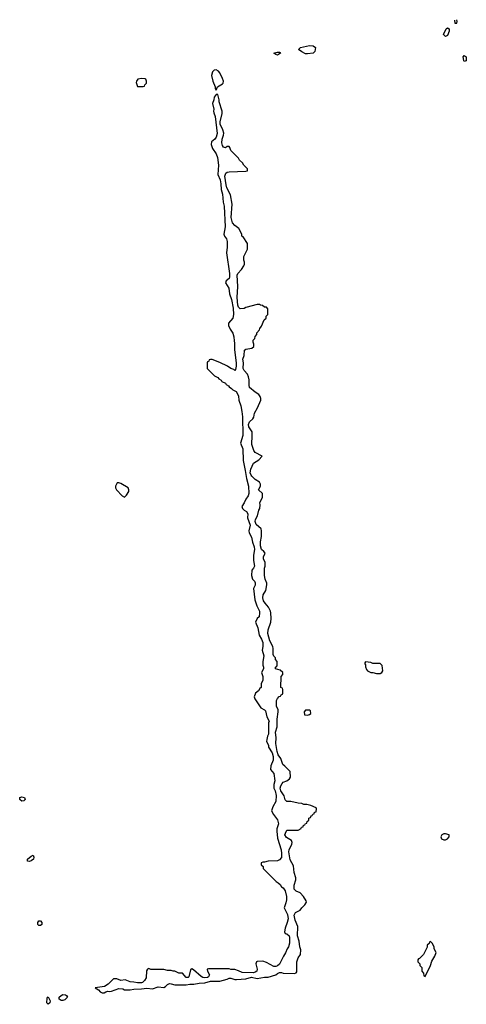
# Model space of a CAD drawing. Header units: inches. Extents: x 2601682 to 2755810, y 449311 to 584050.
# Tile 274 of 505: x 2660026 to 2664812, y 532915 to 543469. Entities that reach past the tile are written whole.
import ezdxf

# ---------------------------------------------------------------- set-up
doc = ezdxf.new("R2010")
doc.units = ezdxf.units.IN
doc.header["$MEASUREMENT"] = 0
doc.layers.add('C6563', color=7, linetype='Continuous')
doc.layers.add('C6564', color=7, linetype='Continuous')

msp = doc.modelspace()

# ---------------------------------------------------------------- linework, layer by layer
at = {"layer": 'C6563', "color": 2, "elevation": 14}
msp.add_lwpolyline([(2662327, 540000), (2662327, 539930), (2662346, 539790), (2662345, 539755), (2662340, 539720), (2662330, 539709), (2662319, 539719), (2662290, 539729), (2662254, 539754), (2662170, 539795), (2662090, 539826), (2662070, 539826), (2662058, 539822), (2662053, 539807), (2662038, 539802), (2662034, 539790), (2662034, 539730), (2662114, 539650), (2662150, 539632), (2662160, 539620), (2662184, 539604), (2662192, 539592), (2662230, 539572), (2662240, 539560), (2662264, 539544), (2662272, 539532), (2662297, 539517), (2662310, 539502), (2662344, 539484), (2662360, 539460), (2662370, 539434), (2662373, 539390), (2662394, 539330), (2662405, 539270), (2662412, 539212), (2662416, 539010), (2662391, 538930), (2662419, 538870), (2662422, 538742), (2662444, 538636), (2662455, 538550), (2662479, 538470), (2662482, 538390), (2662476, 538364), (2662451, 538330), (2662431, 538290), (2662405, 538250), (2662412, 538230), (2662431, 538211), (2662457, 538197), (2662471, 538171), (2662466, 538130), (2662495, 538050), (2662483, 537990), (2662485, 537970), (2662510, 537922), (2662521, 537870), (2662538, 537818), (2662541, 537790), (2662531, 537730), (2662531, 537671), (2662542, 537610), (2662532, 537590), (2662512, 537570), (2662511, 537510), (2662522, 537470), (2662542, 537450), (2662551, 537431), (2662550, 537406), (2662531, 537370), (2662545, 537250), (2662567, 537187), (2662595, 537130), (2662596, 537110), (2662591, 537069), (2662572, 537050), (2662552, 537010), (2662578, 536950), (2662591, 536870), (2662618, 536830), (2662630, 536794), (2662631, 536750), (2662624, 536710), (2662641, 536650), (2662631, 536590), (2662631, 536550), (2662638, 536530), (2662638, 536510), (2662618, 536470), (2662631, 536430), (2662632, 536390), (2662614, 536350), (2662612, 536310), (2662600, 536300), (2662584, 536276), (2662552, 536248), (2662538, 536210), (2662545, 536190), (2662611, 536091), (2662651, 536071), (2662660, 536060), (2662675, 535995), (2662698, 535950), (2662691, 535930), (2662692, 535810), (2662682, 535790), (2662673, 535753), (2662672, 535730), (2662692, 535692), (2662692, 535670), (2662731, 535611), (2662744, 535570), (2662743, 535530), (2662716, 535470), (2662712, 535432), (2662751, 535390), (2662761, 535310), (2662751, 535269), (2662751, 535231), (2662763, 535203), (2662773, 535153), (2662772, 535088), (2662738, 535030), (2662726, 534990), (2662745, 534950), (2662790, 534892), (2662801, 534850), (2662783, 534797), (2662781, 534770), (2662790, 534694), (2662827, 534570), (2662833, 534530), (2662830, 534488), (2662810, 534462), (2662790, 534454), (2662690, 534449), (2662650, 534438), (2662630, 534438), (2662614, 534430), (2662614, 534410), (2662634, 534390), (2662634, 534370), (2662774, 534230), (2662797, 534217), (2662817, 534197), (2662832, 534172), (2662850, 534162), (2662870, 534131), (2662884, 534070), (2662884, 534036), (2662878, 534002), (2662861, 533950), (2662896, 533876), (2662903, 533830), (2662894, 533790), (2662871, 533730), (2662865, 533690), (2662872, 533672), (2662890, 533671), (2662915, 533650), (2662919, 533630), (2662916, 533570), (2662905, 533530), (2662891, 533509), (2662875, 533465), (2662852, 533430), (2662810, 533346), (2662790, 533326), (2662770, 533318), (2662750, 533318), (2662670, 533362), (2662630, 533378), (2662570, 533375), (2662562, 533370), (2662558, 533350), (2662571, 533291), (2662567, 533270), (2662550, 533258), (2662530, 533252), (2662410, 533254), (2662370, 533275), (2662330, 533289), (2662290, 533289), (2662270, 533295), (2662050, 533295), (2662034, 533290), (2662034, 533286), (2662038, 533270), (2662061, 533230), (2662058, 533222), (2662051, 533209), (2662039, 533201), (2662010, 533197), (2661990, 533202), (2661970, 533214), (2661890, 533283), (2661870, 533294), (2661855, 533285), (2661839, 533210), (2661830, 533201), (2661810, 533201), (2661770, 533248), (2661730, 533248), (2661690, 533268), (2661670, 533268), (2661650, 533278), (2661610, 533278), (2661570, 533288), (2661433, 533287), (2661410, 533298), (2661394, 533290), (2661385, 533275), (2661380, 533200), (2661362, 533170), (2661342, 533150), (2661330, 533145), (2661290, 533144), (2661250, 533153), (2661210, 533154), (2661158, 533178), (2661109, 533169), (2661067, 533187), (2661033, 533187), (2660974, 533130), (2660934, 533106), (2660834, 533090), (2660870, 533068), (2660890, 533048), (2660910, 533039), (2660930, 533039), (2660950, 533047), (2660970, 533055), (2660990, 533051), (2661010, 533055), (2661090, 533085), (2661130, 533082), (2661150, 533070), (2661210, 533068), (2661250, 533077), (2661330, 533079), (2661390, 533088), (2661450, 533082), (2661510, 533102), (2661570, 533095), (2661590, 533105), (2661610, 533127), (2661630, 533137), (2661650, 533135), (2661690, 533123), (2661810, 533124), (2661850, 533131), (2661891, 533131), (2661950, 533142), (2662010, 533145), (2662070, 533163), (2662170, 533161), (2662250, 533183), (2662270, 533195), (2662290, 533196), (2662330, 533180), (2662350, 533180), (2662450, 533187), (2662510, 533205), (2662570, 533191), (2662650, 533204), (2662690, 533204), (2662771, 533229), (2662790, 533246), (2662810, 533254), (2662830, 533254), (2662850, 533247), (2662970, 533243), (2662989, 533251), (2662996, 533264), (2662996, 533370), (2663010, 533412), (2663035, 533450), (2663038, 533498), (2663029, 533530), (2663022, 533590), (2663003, 533650), (2663005, 533750), (2662977, 533817), (2662967, 533870), (2662983, 533897), (2663030, 533925), (2663049, 533950), (2663080, 533980), (2663098, 534010), (2663096, 534024), (2663068, 534070), (2663030, 534109), (2662990, 534129), (2662969, 534150), (2662966, 534190), (2662985, 534250), (2662984, 534270), (2662966, 534326), (2662960, 534400), (2662924, 534464), (2662910, 534550), (2662912, 534570), (2662941, 534630), (2662945, 534650), (2662939, 534670), (2662884, 534704), (2662869, 534730), (2662873, 534750), (2662890, 534782), (2663010, 534782), (2663042, 534798), (2663047, 534813), (2663062, 534818), (2663067, 534833), (2663082, 534838), (2663087, 534853), (2663102, 534858), (2663107, 534873), (2663126, 534890), (2663126, 534910), (2663142, 534918), (2663150, 534934), (2663162, 534938), (2663167, 534953), (2663182, 534958), (2663187, 534973), (2663202, 534978), (2663206, 535010), (2663202, 535022), (2663147, 535047), (2663104, 535056), (2663070, 535058), (2663050, 535068), (2663009, 535069), (2662930, 535088), (2662889, 535089), (2662870, 535108), (2662859, 535150), (2662824, 535204), (2662817, 535230), (2662823, 535257), (2662838, 535282), (2662850, 535295), (2662888, 535310), (2662918, 535330), (2662928, 535350), (2662926, 535410), (2662868, 535468), (2662845, 535485), (2662826, 535550), (2662795, 535590), (2662785, 535625), (2662772, 535710), (2662774, 535770), (2662766, 535830), (2662786, 535890), (2662785, 535970), (2662795, 536050), (2662795, 536070), (2662778, 536110), (2662778, 536170), (2662787, 536193), (2662807, 536213), (2662822, 536218), (2662827, 536233), (2662842, 536238), (2662846, 536250), (2662846, 536290), (2662842, 536302), (2662826, 536310), (2662827, 536427), (2662846, 536450), (2662846, 536470), (2662816, 536496), (2662766, 536510), (2662766, 536530), (2662782, 536538), (2662786, 536550), (2662786, 536590), (2662766, 536610), (2662766, 536630), (2662750, 536646), (2662743, 536663), (2662744, 536730), (2662739, 536750), (2662705, 536810), (2662685, 536890), (2662689, 536930), (2662717, 537010), (2662722, 537050), (2662719, 537110), (2662714, 537130), (2662694, 537170), (2662655, 537215), (2662640, 537240), (2662632, 537270), (2662636, 537304), (2662664, 537350), (2662675, 537410), (2662675, 537430), (2662658, 537470), (2662649, 537511), (2662648, 537590), (2662658, 537610), (2662658, 537650), (2662638, 537690), (2662638, 537710), (2662655, 537750), (2662642, 537770), (2662619, 537790), (2662605, 537830), (2662607, 537873), (2662617, 537930), (2662619, 537990), (2662614, 538010), (2662559, 538059), (2662550, 538090), (2662554, 538110), (2662575, 538150), (2662589, 538210), (2662599, 538230), (2662602, 538270), (2662598, 538290), (2662628, 538350), (2662628, 538390), (2662586, 538430), (2662608, 538470), (2662608, 538490), (2662595, 538510), (2662550, 538539), (2662515, 538575), (2662505, 538585), (2662496, 538610), (2662502, 538650), (2662530, 538716), (2662588, 538750), (2662626, 538790), (2662550, 538828), (2662535, 538850), (2662514, 538914), (2662519, 539010), (2662517, 539050), (2662483, 539103), (2662478, 539130), (2662490, 539157), (2662525, 539190), (2662534, 539210), (2662542, 539250), (2662575, 539310), (2662609, 539390), (2662609, 539410), (2662602, 539430), (2662588, 539450), (2662550, 539475), (2662490, 539528), (2662485, 539550), (2662485, 539610), (2662479, 539639), (2662466, 539670), (2662430, 539710), (2662420, 539730), (2662424, 539790), (2662417, 539830), (2662430, 539870), (2662435, 539925), (2662450, 539936), (2662513, 539947), (2662534, 539966), (2662535, 539990), (2662532, 540000)], dxfattribs=at)
at = {"layer": 'C6563', "color": 2}
for points, elevation in [([(2661090, 538506), (2661070, 538506), (2661054, 538470), (2661054, 538450), (2661062, 538430), (2661125, 538365), (2661150, 538352), (2661170, 538372), (2661194, 538410), (2661195, 538430), (2661188, 538450), (2661110, 538498)], 14), ([(2663730, 536586), (2663724, 536576), (2663724, 536564), (2663732, 536552), (2663733, 536533), (2663744, 536504), (2663754, 536490), (2663790, 536472), (2663810, 536472), (2663850, 536462), (2663890, 536462), (2663908, 536472), (2663918, 536490), (2663910, 536546), (2663890, 536568), (2663810, 536568), (2663790, 536578)], 14), ([(2663130, 536066), (2663090, 536066), (2663074, 536050), (2663078, 536018), (2663110, 536014), (2663130, 536022), (2663146, 536030), (2663142, 536062)], 14), ([(2660050, 535093), (2660030, 535105), (2660026, 535110), (2660029, 535130), (2660050, 535137), (2660078, 535130), (2660086, 535110), (2660070, 535094)], 10), ([(2664590, 534743), (2664570, 534743), (2664548, 534732), (2664539, 534710), (2664545, 534690), (2664570, 534677), (2664590, 534679), (2664609, 534690), (2664629, 534710), (2664628, 534730)], 14), ([(2660130, 534447), (2660110, 534450), (2660109, 534470), (2660150, 534502), (2660170, 534512), (2660179, 534490), (2660175, 534470), (2660150, 534452)], 10), ([(2660250, 533760), (2660230, 533761), (2660221, 533770), (2660220, 533790), (2660230, 533810), (2660250, 533808), (2660265, 533790), (2660264, 533770)], 10), ([(2664430, 533586), (2664418, 533582), (2664413, 533567), (2664394, 533550), (2664392, 533528), (2664354, 533450), (2664310, 533406), (2664298, 533402), (2664294, 533390), (2664294, 533370), (2664314, 533350), (2664314, 533330), (2664334, 533310), (2664334, 533270), (2664354, 533250), (2664358, 533218), (2664370, 533214), (2664429, 533330), (2664444, 533376), (2664473, 533430), (2664488, 533470), (2664468, 533510), (2664467, 533527), (2664450, 533566)], 14), ([(2660470, 532955), (2660450, 532970), (2660448, 532990), (2660470, 533010), (2660490, 533019), (2660517, 533017), (2660529, 533009), (2660539, 532990), (2660510, 532963), (2660490, 532955)], 10), ([(2660330, 532915), (2660316, 532930), (2660321, 532979), (2660324, 532990), (2660330, 532993), (2660351, 532951), (2660350, 532930)], 10)]:
    msp.add_lwpolyline(points, close=True, dxfattribs=dict(at, elevation=elevation))
at = {"layer": 'C6564', "color": 2, "elevation": 14}
for points in [[(2664684, 543465), (2664690, 543432), (2664710, 543432), (2664714, 543450), (2664712, 543469)], [(2662532, 540000), (2662528, 540012), (2662528, 540032), (2662546, 540050), (2662548, 540072), (2662567, 540093), (2662568, 540112), (2662596, 540144), (2662600, 540160), (2662616, 540184), (2662646, 540250), (2662666, 540270), (2662666, 540290), (2662686, 540310), (2662686, 540370), (2662670, 540386), (2662650, 540386), (2662627, 540407), (2662608, 540408), (2662595, 540415), (2662570, 540415), (2662450, 540384), (2662430, 540374), (2662390, 540369), (2662369, 540389), (2662363, 540410), (2662358, 540490), (2662365, 540610), (2662357, 540730), (2662364, 540750), (2662402, 540790), (2662429, 540830), (2662435, 540850), (2662435, 540870), (2662429, 540890), (2662429, 540930), (2662468, 541010), (2662468, 541070), (2662420, 541140), (2662408, 541150), (2662408, 541170), (2662375, 541230), (2662330, 541262), (2662305, 541290), (2662293, 541350), (2662304, 541490), (2662285, 541590), (2662247, 541667), (2662237, 541697), (2662226, 541790), (2662236, 541824), (2662250, 541835), (2662270, 541839), (2662450, 541845), (2662466, 541850), (2662466, 541870), (2662429, 541909), (2662415, 541935), (2662383, 541963), (2662370, 541986), (2662290, 542066), (2662279, 542099), (2662270, 542108), (2662250, 542109), (2662230, 542094), (2662210, 542102), (2662199, 542119), (2662192, 542150), (2662194, 542190), (2662209, 542230), (2662212, 542252), (2662203, 542290), (2662174, 542350), (2662175, 542375), (2662195, 542465), (2662195, 542490), (2662162, 542590), (2662162, 542610), (2662150, 542666), (2662130, 542666), (2662110, 542638), (2662106, 542610), (2662091, 542570), (2662107, 542510), (2662103, 542490), (2662107, 542470), (2662122, 542430), (2662141, 542250), (2662130, 542208), (2662118, 542190), (2662082, 542158), (2662078, 542130), (2662091, 542090), (2662130, 542032), (2662145, 541990), (2662156, 541910), (2662151, 541811), (2662173, 541753), (2662182, 541710), (2662185, 541650), (2662200, 541600), (2662208, 541512), (2662217, 541470), (2662227, 541250), (2662215, 541170), (2662221, 541150), (2662241, 541121), (2662250, 541090), (2662250, 541030), (2662243, 540970), (2662276, 540750), (2662275, 540710), (2662270, 540695), (2662238, 540670), (2662231, 540650), (2662267, 540590), (2662273, 540530), (2662296, 540470), (2662315, 540375), (2662317, 540310), (2662311, 540270), (2662264, 540216), (2662262, 540190), (2662282, 540150), (2662311, 540110), (2662321, 540070), (2662326, 540026), (2662327, 540000)]]:
    msp.add_lwpolyline(points, dxfattribs=at)
at = {"layer": 'C6564', "color": 2}
for points, elevation in [([(2664590, 543288), (2664568, 543310), (2664598, 543370), (2664610, 543382), (2664630, 543372), (2664630, 543346), (2664610, 543298)], 10), ([(2663110, 543102), (2663090, 543104), (2663050, 543124), (2663014, 543150), (2663035, 543170), (2663130, 543191), (2663170, 543190), (2663195, 543170), (2663190, 543128), (2663170, 543109)], 10), ([(2662790, 543089), (2662770, 543095), (2662749, 543110), (2662790, 543121), (2662810, 543122), (2662818, 543118), (2662822, 543110)], 10), ([(2664790, 543021), (2664785, 543030), (2664779, 543070), (2664790, 543086), (2664812, 543070), (2664810, 543028)], 10), ([(2662130, 542933), (2662110, 542929), (2662091, 542910), (2662081, 542870), (2662096, 542810), (2662122, 542750), (2662122, 542730), (2662130, 542714), (2662146, 542750), (2662200, 542780), (2662208, 542790), (2662209, 542810), (2662200, 542840), (2662170, 542898), (2662157, 542917)], 14), ([(2661330, 542839), (2661292, 542830), (2661278, 542810), (2661274, 542794), (2661290, 542754), (2661350, 542754), (2661362, 542758), (2661366, 542770), (2661386, 542790), (2661386, 542810), (2661378, 542830), (2661370, 542835)], 14)]:
    msp.add_lwpolyline(points, close=True, dxfattribs=dict(at, elevation=elevation))

doc.saveas('drawing.dxf')
